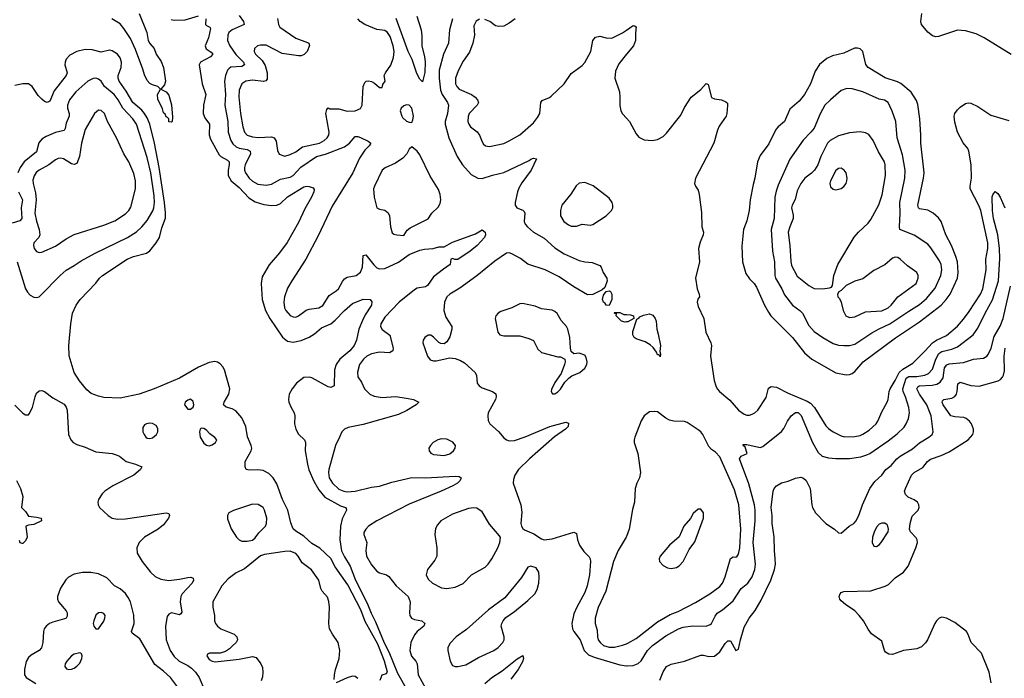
# Model space of a CAD drawing. Header units: inches. Extents: x 1550315 to 1685896, y 510706 to 640504.
# Tile 281 of 452: x 1645506 to 1652797, y 570884 to 575765. Entities that reach past the tile are written whole.
import ezdxf

# ---------------------------------------------------------------- set-up
doc = ezdxf.new("R2010")
doc.units = ezdxf.units.IN
doc.header["$MEASUREMENT"] = 0
doc.layers.add('B6547', color=7, linetype='Continuous')
doc.layers.add('B6557', color=7, linetype='Continuous')

msp = doc.modelspace()

# ---------------------------------------------------------------- linework, layer by layer
at = {"layer": 'B6547', "color": 5}
for points, elevation in [([(1646391, 575810), (1646446.9, 575670), (1646457.7, 575610), (1646469, 575589), (1646501.2, 575550), (1646517.5, 575510), (1646553.6, 575453.6), (1646569.5, 575410), (1646586.5, 575310), (1646578, 575282), (1646552, 575250), (1646590, 575230.8), (1646610, 575204.7), (1646630, 575134), (1646638, 575042), (1646634, 575010), (1646630, 575006), (1646610, 575008), (1646609.3, 575029.3), (1646600.4, 575040.4), (1646590, 575044), (1646583.7, 575063.7), (1646570, 575075.3), (1646564.4, 575104.4), (1646530, 575175.3), (1646526, 575210), (1646549.2, 575250), (1646529.6, 575269.7), (1646490, 575281.4), (1646470, 575292.9), (1646450, 575315.1), (1646430, 575356.9), (1646418.5, 575398.5), (1646362.5, 575542.5), (1646325.3, 575625.3), (1646278.2, 575698.2), (1646250, 575733), (1646187.5, 575770)], 480), ([(1646627.1, 575767), (1646650, 575760.5), (1646730, 575764), (1646830, 575792)], 520), ([(1646883.6, 575770), (1646881.7, 575730), (1646890, 575720.3), (1646913, 575710), (1646918.6, 575698.6), (1646904.7, 575630), (1646878.8, 575570), (1646887.5, 575547.5), (1646923.4, 575523.4), (1646934.9, 575510), (1646919.6, 575490), (1646843.8, 575450), (1646833.7, 575430), (1646858, 575290), (1646884.7, 575210), (1646866.4, 575130), (1646865.6, 575070), (1646877.1, 575037.1), (1646912.4, 574990), (1646908.3, 574911.7), (1646917.9, 574877.9), (1646982.7, 574762.7), (1646995.3, 574750), (1647044.2, 574724.2), (1647056.9, 574710), (1647058, 574690), (1647049.3, 574650), (1647050.2, 574610.2), (1647070.8, 574570.8), (1647130, 574521.6), (1647203.3, 574443.4), (1647250, 574414), (1647313.8, 574393.8), (1647370, 574388.6), (1647410, 574391.1), (1647437.4, 574402.6), (1647490, 574451.3), (1647610, 574526), (1647630, 574531.7), (1647648.7, 574528.7), (1647678, 574518), (1647687.3, 574507.3), (1647684.9, 574490), (1647667.9, 574450), (1647618.3, 574361.7), (1647570, 574261.3), (1647486.2, 574113.8), (1647430, 574036.9), (1647352.6, 573947.4), (1647300.8, 573859.2), (1647294.4, 573810), (1647302.5, 573690), (1647325.5, 573610), (1647357.4, 573550), (1647451.1, 573411.1), (1647490, 573381), (1647530, 573375), (1647590, 573387.3), (1647650, 573412.3), (1647690, 573435.6), (1647739.8, 573480.2), (1647810, 573510.7), (1647843, 573537), (1647910, 573609.2), (1647970, 573662), (1648050, 573694.3), (1648102, 573690), (1648113.4, 573673.4), (1648110.3, 573650), (1648063.1, 573576.9), (1648043.5, 573536.5), (1648017.5, 573470), (1648000.2, 573390), (1647981.7, 573350), (1647949.4, 573310), (1647876.6, 573250), (1647848.5, 573210), (1647837.8, 573170), (1647833.4, 573050), (1647810, 573038.9), (1647790, 573044.3), (1647670, 573109.9), (1647650, 573115.5), (1647610, 573111.8), (1647556, 573070), (1647523.1, 573030), (1647501.6, 572990), (1647496.4, 572950), (1647499.5, 572930), (1647515.6, 572890), (1647539.6, 572850), (1647543.5, 572830), (1647540.9, 572770), (1647551.7, 572730), (1647570, 572692.9), (1647614.9, 572650), (1647622.2, 572630), (1647620.2, 572570), (1647636.2, 572470), (1647647.8, 572427.8), (1647683.8, 572343.8), (1647721.4, 572281.4), (1647766.6, 572226.6), (1647881.3, 572161.3), (1647918, 572150), (1647922.8, 572142.8), (1647926.8, 572130), (1647893.9, 572066.1), (1647882, 572010), (1647876.1, 571910), (1647890, 571827.2), (1647910, 571782.9), (1647954.3, 571714.3), (1647991.9, 571610), (1648079.6, 571439.6), (1648107.6, 571367.6), (1648141.3, 571301.3), (1648205.8, 571145.8), (1648239, 571079), (1648302.4, 570922.4), (1648375.6, 570795.6)], 520), ([(1647130, 575794.4), (1647162.6, 575750), (1647168.2, 575730), (1647078.2, 575690), (1647055.3, 575670), (1647046, 575650), (1647045.9, 575610), (1647062.1, 575570), (1647107.5, 575507.5), (1647163.8, 575450), (1647171.1, 575430), (1647150, 575418.8), (1647070, 575412.2), (1647056, 575404), (1647044.7, 575390), (1647030.1, 575349.9), (1647023.3, 575310), (1647031, 575210), (1647026, 575130), (1647046.4, 575010), (1647049.5, 574930), (1647069.3, 574869.3), (1647084.9, 574844.9), (1647110, 574821.8), (1647131.9, 574811.9), (1647190, 574802.6), (1647212.1, 574790), (1647215, 574770), (1647175.7, 574690), (1647171.2, 574670), (1647171.2, 574650), (1647177.5, 574630), (1647206.3, 574590), (1647230, 574568.4), (1647270, 574546.8), (1647330, 574538.4), (1647370, 574545.5), (1647436.3, 574583.7), (1647510, 574596.4), (1647530.5, 574610), (1647587.8, 574672.2), (1647704, 574750), (1647770, 574768.8), (1647910, 574821.1), (1647947.4, 574850), (1647990, 574898.9), (1648010, 574898.2), (1648029.7, 574890.3), (1648085.4, 574865.4), (1648105.5, 574850), (1648094.9, 574830), (1648062.9, 574797.2), (1648022, 574738), (1647971.7, 574630), (1647818.6, 574381.4), (1647716.9, 574163.1), (1647623.8, 573990), (1647520.7, 573830), (1647490, 573774), (1647466.2, 573710), (1647460.7, 573670), (1647467.2, 573630), (1647476.5, 573610), (1647510, 573571.8), (1647530, 573562.3), (1647550, 573560.3), (1647570, 573568.7), (1647627.8, 573612.2), (1647650, 573620.2), (1647721.2, 573630), (1647750, 573645.7), (1647798.4, 573721.6), (1647850, 573754), (1647867.1, 573770), (1647895.5, 573824.5), (1647910, 573843.1), (1647930, 573855.8), (1647998.4, 573870), (1648030, 573894), (1648043.5, 573930), (1648050, 574016), (1648070, 574021.6), (1648127.9, 573947.9), (1648150, 573926.7), (1648170, 573919), (1648210, 573921.6), (1648311.8, 573968.2), (1648390, 574023.2), (1648470, 574056.3), (1648504, 574064), (1648568.4, 574068.4), (1648610, 574080.1), (1648650, 574080.7), (1648710, 574116.5), (1648881.4, 574178.5), (1648930, 574207.7), (1648952.8, 574190), (1648955.8, 574170), (1648947.7, 574150), (1648892.7, 574090), (1648842, 574050), (1648750, 573988.3), (1648727.6, 573987.6), (1648710, 573993.6), (1648698, 573990), (1648694.4, 573950), (1648643.6, 573916.4), (1648570, 573858.7), (1648525.4, 573794.6), (1648510, 573785.6), (1648450, 573773.8), (1648430, 573761.4), (1648315.8, 573670), (1648210, 573559.8), (1648179.1, 573510), (1648177.8, 573490), (1648190, 573467.4), (1648246.8, 573426.8), (1648271.5, 573330), (1648269.1, 573310), (1648245.1, 573294.9), (1648170, 573299.6), (1648110, 573287.3), (1648076, 573270), (1648051.7, 573250), (1648021.3, 573210), (1648006.5, 573153.5), (1648010, 573118.8), (1648037.5, 573077.5), (1648059.6, 573030), (1648098.7, 572990), (1648130, 572975.6), (1648190, 572964.8), (1648290, 572971.2), (1648370, 572960.9), (1648421, 572950), (1648462.8, 572930), (1648440.7, 572910), (1648372.1, 572867.9), (1648310, 572837.5), (1648050, 572763.7), (1647938, 572742), (1647910.3, 572729.7), (1647890.3, 572709.7), (1647875.3, 572670), (1647844.2, 572610), (1647794, 572430), (1647792.1, 572407.9), (1647798.6, 572370), (1647821.5, 572330), (1647870, 572286.2), (1647906, 572270), (1647930, 572265.8), (1647990, 572269.7), (1648110, 572299.3), (1648170, 572307.9), (1648262.2, 572337.8), (1648410, 572372.8), (1648510, 572370.6), (1648730, 572382.6), (1648759.5, 572379.5), (1648774.8, 572370), (1648767.3, 572350), (1648747.3, 572330), (1648714, 572310), (1648627.7, 572270), (1648390, 572174.9), (1648150, 572049.8), (1648088.5, 572010), (1648068.7, 571990), (1648055.4, 571964.6), (1648053.1, 571950), (1648076.1, 571890), (1648069.3, 571830), (1648074.5, 571790), (1648110, 571723.7), (1648150, 571678.3), (1648170, 571666.5), (1648222.8, 571650), (1648239.1, 571639.1), (1648292.8, 571570), (1648381.7, 571490), (1648398.3, 571450), (1648393.4, 571370), (1648395.8, 571350), (1648408, 571330), (1648430, 571320.3), (1648482.8, 571310), (1648506, 571290), (1648498.7, 571270), (1648449.2, 571230.8), (1648430, 571206), (1648403, 571150), (1648395, 571090), (1648407.6, 571047.6), (1648439.5, 571010), (1648450, 570990.6), (1648457.5, 570910), (1648511.2, 570811.2)], 540), ([(1647414.4, 575774.4), (1647421.8, 575730), (1647432.2, 575710), (1647550, 575627), (1647636.5, 575596.5), (1647646.8, 575590), (1647652.7, 575572.7), (1647634.4, 575530), (1647613, 575507), (1647590, 575497.6), (1647570, 575496.3), (1647450, 575514.8), (1647330, 575575.3), (1647290, 575576.8), (1647268, 575570), (1647244.2, 575550), (1647241.7, 575530), (1647252.2, 575510), (1647302.2, 575462.2), (1647324.2, 575424.2), (1647338.4, 575370), (1647337.4, 575322.6), (1647329, 575311), (1647312.3, 575307.7), (1647230, 575317.5), (1647180.5, 575310), (1647150, 575289.6), (1647130, 575241.2), (1647128.2, 575191.8), (1647142.1, 575070), (1647157.7, 574970), (1647171.6, 574930), (1647190.4, 574910), (1647230, 574895.5), (1647272.4, 574892.4), (1647370, 574895.8), (1647389.2, 574889.2), (1647405.2, 574865.2), (1647414.2, 574794.2), (1647428.5, 574768.5), (1647470, 574752.7), (1647510, 574765.2), (1647550, 574785.8), (1647598.9, 574821.1), (1647725.6, 574850), (1647760.9, 574870), (1647782.7, 574890), (1647795.3, 574910), (1647797.2, 574930), (1647774, 575070), (1647780.2, 575099.8), (1647789.2, 575110.8), (1647803.4, 575103.4), (1647870, 575103.2), (1647930, 575086.5), (1647990, 575089), (1648030, 575106), (1648042.4, 575130), (1648049.1, 575270), (1648061.2, 575298.8), (1648071, 575309), (1648090, 575312), (1648110, 575307.4), (1648134.3, 575294.3), (1648170, 575263), (1648190, 575262), (1648195.6, 575284.4), (1648212.7, 575310), (1648206, 575350), (1648214.3, 575370), (1648253.3, 575426.7), (1648274.9, 575485.1), (1648277.9, 575530), (1648270.9, 575570), (1648250, 575640.4), (1648230, 575670.8), (1648210, 575683.5), (1648150, 575692.9), (1648060.9, 575730), (1648026, 575750), (1648009.4, 575770)], 560), ([(1648446.4, 575790), (1648478.6, 575690), (1648483.7, 575643.7), (1648482.6, 575570), (1648503.7, 575490), (1648508.6, 575451.4), (1648506.4, 575373.6), (1648490, 575305.2), (1648470, 575324.5), (1648446.2, 575366.2), (1648413.1, 575470), (1648383.7, 575530), (1648294, 575774)], 540), ([(1648711, 575770), (1648689.4, 575690.6), (1648680.8, 575590), (1648644.7, 575510), (1648612.9, 575390), (1648612.2, 575330), (1648623.3, 575243.3), (1648635.1, 575210), (1648674.3, 575150), (1648681, 575130), (1648673.4, 575070), (1648656, 575010), (1648655.5, 574990), (1648684.2, 574890), (1648745.2, 574750), (1648784.2, 574690), (1648850, 574617.6), (1648898, 574590), (1648930, 574587.6), (1649007.3, 574612.7), (1649090, 574631.5), (1649278.4, 574721.6), (1649290, 574731.3), (1649310, 574737.6), (1649333.4, 574733.4), (1649294.4, 574650), (1649224.9, 574555.1), (1649202.8, 574517.2), (1649191.8, 574490), (1649175.5, 574410), (1649174.6, 574390), (1649186.7, 574370), (1649232.4, 574352.4), (1649242, 574342), (1649245.7, 574330), (1649241.6, 574270), (1649250.2, 574250), (1649265.4, 574230), (1649311.2, 574190), (1649390, 574146.2), (1649470, 574073.4), (1649539.1, 574030), (1649650, 573980.7), (1649690, 573971.2), (1649745.3, 573965.3), (1649802.6, 573942.6), (1649811.4, 573931.4), (1649825.5, 573890), (1649853.8, 573850), (1649857.3, 573830), (1649838.9, 573781.1), (1649818.3, 573761.7), (1649751, 573729), (1649710, 573725.2), (1649610, 573784.2), (1649500, 573860), (1649398, 573910), (1649270, 573952.9), (1649214.9, 573994.9), (1649150, 574030.5), (1649130, 574035.8), (1649110, 574034), (1649024.2, 573975.8), (1648890, 573865.6), (1648764.5, 573775.5), (1648692, 573730), (1648669.1, 573710), (1648652.6, 573670), (1648646.2, 573610), (1648661, 573561), (1648706, 573490), (1648706, 573470), (1648690, 573414), (1648670, 573376), (1648650, 573362.7), (1648625.4, 573365.4), (1648610, 573372.7), (1648570, 573412.7), (1648550, 573426), (1648530, 573426.6), (1648506.4, 573410), (1648493.4, 573390), (1648490.6, 573370), (1648526, 573270), (1648544.6, 573244.6), (1648570, 573237.6), (1648590, 573237.6), (1648690, 573259.3), (1648730, 573254.4), (1648770, 573239.5), (1648800.5, 573220.5), (1648878, 573150), (1648888.5, 573128.5), (1648893.7, 573070), (1648908.4, 573050), (1648930, 573036), (1649006.8, 573010), (1649031.8, 572991.8), (1649034.4, 572970), (1649028.5, 572950), (1648975.6, 572850), (1648971.6, 572830), (1648974.8, 572794.8), (1648988.4, 572768.4), (1649051.9, 572711.9), (1649090, 572666.5), (1649110, 572650.2), (1649130, 572642.6), (1649170, 572645.2), (1649250, 572672.6), (1649432.7, 572750), (1649550, 572780.7), (1649570, 572774), (1649566.8, 572750), (1649547.3, 572730), (1649466.2, 572673.8), (1649280.3, 572510), (1649198.9, 572430), (1649172.9, 572390), (1649162.4, 572357.6), (1649160.2, 572330), (1649217.6, 572170), (1649224, 572116), (1649218, 572030), (1649220.7, 572010), (1649232.7, 571992.7), (1649244.7, 571984.7), (1649313.8, 571953.8), (1649370, 571917.3), (1649390, 571910.7), (1649450, 571918), (1649610, 571967.3), (1649630, 571958), (1649637, 571910), (1649650.3, 571870), (1649683, 571823), (1649722.8, 571782.7), (1649730.3, 571770), (1649734, 571750), (1649726.4, 571650), (1649709.3, 571570), (1649690, 571519.7), (1649630.8, 571410), (1649610, 571360.5), (1649594, 571290), (1649599.3, 571250), (1649609.5, 571229.5), (1649656.9, 571170), (1649686.7, 571090), (1649717.7, 571057.7), (1649760, 571040), (1649950, 570983.2), (1650000, 570976.8)], 560), ([(1648910, 575768.2), (1648885.4, 575754.6), (1648870, 575718), (1648872.8, 575650), (1648860.7, 575590), (1648835.7, 575524.3), (1648790, 575456.9), (1648753.8, 575386.2), (1648734, 575330), (1648734.3, 575290), (1648742.3, 575270), (1648759.6, 575250), (1648850.5, 575210.5), (1648878.6, 575190), (1648895.8, 575170), (1648902.3, 575150), (1648893.4, 575130), (1648834.9, 575070), (1648827.1, 575047.1), (1648825.7, 575010), (1648831.8, 574990), (1648845.3, 574970), (1648893.4, 574933.4), (1648912, 574910), (1648930, 574858.8), (1648941.3, 574841.3), (1648954.8, 574830), (1648984.5, 574824.5), (1649090, 574848.1), (1649130, 574867.1), (1649210, 574912.2), (1649310, 575000.8), (1649340.7, 575039.3), (1649356.8, 575070), (1649365.1, 575150), (1649375.1, 575164.9), (1649430, 575188.8), (1649441.6, 575198.4), (1649538.7, 575290), (1649590, 575364.9), (1649670, 575424.4), (1649692, 575448), (1649736.5, 575530), (1649749.3, 575610.7), (1649770, 575634.6), (1649802, 575642), (1649850, 575630.6), (1649890, 575628), (1649970, 575668.2), (1650000, 575687.9)], 580), ([(1649175.3, 575770), (1649130, 575737.6), (1649090, 575717.2), (1649054.5, 575714.5), (1649030, 575718.9), (1648987, 575750), (1648950, 575766.9)], 580), ([(1648175.2, 570870), (1648190, 570908.7), (1648221.5, 570918.5), (1648229.6, 570930.4), (1648208.1, 571010), (1648157.7, 571137.7), (1648065.4, 571305.4), (1648031.5, 571391.5), (1647936.6, 571576.6), (1647843.2, 571710), (1647810, 571770.8), (1647727.7, 571847.7), (1647670, 571882.8), (1647610, 571938), (1647550, 571975.3), (1647531.9, 571991.9), (1647514.8, 572034.8), (1647492.2, 572130), (1647451.9, 572210), (1647410, 572323.9), (1647383.7, 572370), (1647350, 572402), (1647310, 572423.8), (1647270, 572429.8), (1647206.6, 572426.6), (1647182, 572430), (1647176, 572450), (1647176.3, 572490), (1647219.8, 572570), (1647223.8, 572590), (1647220.3, 572610), (1647193.1, 572673.1), (1647180.6, 572750), (1647150, 572813.5), (1647106.8, 572866.8), (1647080.4, 572880.4), (1647033.6, 572893.6), (1647015.8, 572910), (1647019.8, 572930), (1647055.7, 572990), (1647061.1, 573030), (1647021.7, 573170), (1647010, 573191.9), (1646990, 573214.4), (1646970, 573226.8), (1646950, 573231.7), (1646910, 573224.8), (1646829.5, 573190.5), (1646690, 573107.6), (1646502, 573030), (1646390, 572989.7), (1646250, 572960.4), (1646130, 572964.7), (1646090, 572974), (1646034.9, 572994.9), (1646002.3, 573022.3), (1645947.7, 573087.7), (1645909.7, 573150), (1645873, 573273), (1645869.7, 573350), (1645885.1, 573510), (1645898, 573590), (1645923.5, 573650), (1645953.3, 573690), (1646068.4, 573811.6), (1646096.9, 573850), (1646119.7, 573870), (1646301.3, 573990), (1646349, 574009), (1646444.6, 574035.4), (1646470, 574052.6), (1646515.9, 574110), (1646540.7, 574150), (1646557.2, 574222.8), (1646585.6, 574294.4), (1646586.6, 574333.4), (1646577.8, 574410), (1646538.2, 574670), (1646504.1, 574850), (1646469.5, 574990), (1646450, 575036.2), (1646429.9, 575070), (1646410, 575094.2), (1646343.1, 575150), (1646293.8, 575233.8), (1646241.2, 575310), (1646234.9, 575330), (1646235.1, 575350), (1646257.4, 575410), (1646259.7, 575450), (1646250, 575481.5), (1646230, 575509.8), (1646190, 575534.8), (1646170, 575537.6), (1646110, 575523.2), (1646042, 575542), (1645990, 575543.6), (1645930, 575528.6), (1645877.2, 575502.8), (1645849, 575471), (1645841.8, 575450), (1645841, 575430), (1645856.2, 575370), (1645850.2, 575350), (1645761.8, 575238.2), (1645730, 575161.6), (1645710, 575151.1), (1645690, 575158.7), (1645670, 575174.5), (1645643.2, 575203.2), (1645597.6, 575270), (1645570, 575288.7), (1645530, 575289.8), (1645470, 575276.8)], 520), ([(1650000, 575507.9), (1649942.7, 575437.3), (1649918, 575382), (1649913.2, 575330), (1649946.5, 575230), (1649951.1, 575190), (1649949.5, 575129.5), (1649957.8, 575090), (1649970, 575067.4), (1650000, 575034.1)], 580), ([(1645486.5, 573970), (1645549.2, 573769.2), (1645564.3, 573744.3), (1645584.1, 573724.1), (1645610, 573708.5), (1645630, 573704.9), (1645650, 573710.4), (1645660.6, 573719.4), (1645805.1, 573870), (1645850, 573907.5), (1645910, 573941.8), (1645961.9, 573978.1), (1646065.5, 574034.5), (1646305.1, 574150), (1646370, 574192.9), (1646410, 574228.3), (1646450, 574277.6), (1646491.6, 574348.4), (1646498.8, 574370), (1646503.4, 574410), (1646501.7, 574458.3), (1646477.9, 574630), (1646450, 574743.5), (1646372, 574990), (1646342.9, 575030), (1646269.9, 575109.9), (1646235.2, 575170), (1646206, 575210), (1646135, 575270), (1646109.6, 575310), (1646090, 575324.7), (1646070, 575331.2), (1646050, 575329.7), (1646010, 575309.7), (1645920.7, 575230), (1645874.7, 575170), (1645860.6, 575130), (1645860.2, 575110), (1645871.6, 575070), (1645872.3, 575050), (1645850, 574996.9), (1645842.9, 574957.1), (1645836.3, 574943.7), (1645770, 574929), (1645700.9, 574899.1), (1645670, 574878.7), (1645648.5, 574851.5), (1645630, 574784.5), (1645539.4, 574710), (1645510.1, 574670), (1645492.4, 574630)], 540), ([(1645495.9, 574490), (1645527.1, 574430), (1645517.3, 574370), (1645522, 574290), (1645506.6, 574273.4), (1645450, 574256)], 540), ([(1650000, 573524.3), (1649990, 573522.7), (1649962, 573530), (1649924, 573570), (1649926, 573586), (1649914, 573586), (1649908.9, 573591.1), (1649910, 573594), (1649950, 573594), (1649979.6, 573579.6), (1650000, 573579)], 560), ([(1645470, 572908.4), (1645530, 572848), (1645550, 572837.3), (1645570, 572836), (1645577, 572843), (1645599.7, 572890), (1645619.2, 572970), (1645630, 572996.4), (1645650, 573014.3), (1645670, 573016.1), (1645690, 573008.9), (1645750, 572962.6), (1645834.1, 572914.1), (1645850, 572893.4), (1645857.8, 572870), (1645867.6, 572690), (1645885.3, 572650), (1645902.4, 572630), (1645930, 572615.2), (1645990, 572597.6), (1646070, 572563.2), (1646190, 572550.2), (1646220.9, 572540.9), (1646244, 572530), (1646294.8, 572490), (1646362.8, 572470), (1646410.8, 572450), (1646401.6, 572430), (1646350.3, 572390), (1646195.3, 572310), (1646136.1, 572270), (1646115.3, 572250), (1646090.3, 572210), (1646085.3, 572190), (1646086.7, 572170), (1646096.9, 572150), (1646160.3, 572090), (1646191.1, 572071.1), (1646230, 572062.3), (1646290, 572065.7), (1646590, 572110.3), (1646610, 572104.7), (1646614, 572090), (1646607, 572070), (1646570, 572020.4), (1646530.3, 571990), (1646430.3, 571930), (1646391.4, 571890), (1646373.4, 571850), (1646376.9, 571810), (1646412.8, 571750), (1646474.7, 571670), (1646510, 571638.9), (1646550, 571617.7), (1646610, 571608.8), (1646690, 571617.4), (1646751.4, 571631.4), (1646772.8, 571632.7), (1646790, 571624.7), (1646793.7, 571610), (1646784, 571590), (1646710, 571510.8), (1646698.3, 571490), (1646693.6, 571450), (1646706.4, 571373.6), (1646699.6, 571360.4), (1646690, 571354), (1646630, 571369.6), (1646610, 571359.5), (1646599.1, 571340.9), (1646585.6, 571270), (1646589.5, 571170), (1646619.8, 571090), (1646650, 571045.5), (1646687.8, 571010), (1646750, 570979.7), (1646778.9, 570958.9), (1646807.2, 570930), (1646834.7, 570890), (1646877.4, 570790)], 520), ([(1645482, 572350), (1645512.2, 572290), (1645528, 572230), (1645518.8, 572150), (1645550, 572120.7), (1645570, 572084.9), (1645630, 572078.7), (1645664.7, 572070), (1645666.8, 572050), (1645610, 572024.2), (1645570, 572019.3), (1645551.3, 572010), (1645561.6, 571930), (1645550, 571903.7), (1645530, 571883.7), (1645523.7, 571883.7), (1645510, 571888.7), (1645504.7, 571904.7)], 480), ([(1650000, 571935.8), (1649998, 571930), (1649938.8, 571830), (1649904.3, 571750), (1649847, 571530), (1649790, 571409.6), (1649766.7, 571330), (1649768.2, 571290), (1649781.2, 571241.2), (1649784.2, 571190), (1649789.5, 571170), (1649805.9, 571145.9), (1649830, 571126.2), (1649870, 571114.3), (1649910, 571114.9), (1649970, 571128.4), (1650000, 571139.7)], 580), ([(1647834.5, 570874.5), (1647837.4, 570910), (1647845.1, 570950), (1647872.4, 571030), (1647877.7, 571090), (1647863.1, 571150), (1647822, 571210), (1647801, 571250), (1647796, 571290), (1647799.8, 571410), (1647794, 571454), (1647784.4, 571484.4), (1647746.3, 571530), (1647736.4, 571550), (1647720.4, 571610), (1647666.9, 571686.9), (1647598.7, 571738.7), (1647568.4, 571790), (1647549.8, 571809.8), (1647510, 571825), (1647470, 571824.2), (1647317.8, 571802.3), (1647290, 571791.6), (1647170, 571695.1), (1647110, 571665.6), (1647050, 571621), (1647003.2, 571570), (1646935.8, 571450), (1646935.3, 571410), (1646947.2, 571350), (1646949.1, 571310), (1646955.3, 571290), (1646970, 571269), (1646996.4, 571250), (1647093.4, 571210), (1647114, 571190), (1647119.1, 571170), (1647107.7, 571150), (1647079.3, 571120.7), (1647058.9, 571101.1), (1647030, 571082.7), (1646990, 571069.3), (1646910.8, 571069.2), (1646896.9, 571063.1), (1646891, 571050), (1646910, 571022), (1646930, 571010.7), (1646953.4, 571006.6), (1647130, 571026), (1647230, 571046.3), (1647257.1, 571037.1), (1647292.2, 570990), (1647303.4, 570963.4), (1647306.7, 570930), (1647304.4, 570895.6), (1647293.9, 570866.1)], 540), ([(1646696.8, 570790), (1646622.8, 570890), (1646570, 570937.4), (1646505.9, 570985.9), (1646395.1, 571175.1), (1646339.4, 571219.4), (1646333.1, 571230), (1646353.9, 571290), (1646352, 571352), (1646325.7, 571450), (1646310, 571483.5), (1646290, 571511.6), (1646250, 571545.7), (1646208.4, 571568.4), (1646150, 571627.8), (1646090, 571657.1), (1646032.1, 571667.9), (1645970, 571666.6), (1645910, 571655.4), (1645867.1, 571632.9), (1645847.4, 571612.6), (1645808.5, 571551.5), (1645785.5, 571490), (1645785.5, 571470), (1645792.6, 571450), (1645850, 571384.9), (1645856.8, 571370), (1645857, 571343), (1645850.1, 571329.9), (1645836.6, 571323.4), (1645750, 571300.3), (1645726.7, 571290), (1645701.7, 571270), (1645688, 571250), (1645681.8, 571230), (1645677.7, 571150), (1645666.2, 571110), (1645650, 571089.8), (1645590, 571055.3), (1645570, 571037.4), (1645552.6, 571007.4), (1645540.2, 570950), (1645542.2, 570910), (1645552.9, 570890), (1645624.4, 570844.4)], 520), ([(1648950, 570846.2), (1649003.1, 570890), (1649079.9, 570940.1), (1649190, 571028.4), (1649232.5, 571052.5), (1649236.4, 571030), (1649230, 571006), (1649196.5, 570950), (1649143.8, 570876.2)], 540), ([(1648010, 570882), (1647990, 570896.2), (1647970, 570898.7), (1647930, 570888.2), (1647850, 570849.6)], 540)]:
    msp.add_lwpolyline(points, dxfattribs=dict(at, elevation=elevation))
for points, elevation in [([(1646090, 575094), (1646059.3, 575070), (1645990.2, 574950), (1645963, 574850), (1645949.6, 574750.4), (1645930, 574699.1), (1645910, 574690.8), (1645890, 574697.1), (1645830, 574733.3), (1645810, 574738.5), (1645790, 574735.6), (1645770, 574726.2), (1645721.5, 574690), (1645649.6, 574650.4), (1645627.9, 574632.1), (1645612.2, 574607.8), (1645604.2, 574575.8), (1645604.8, 574550), (1645622.6, 574482.6), (1645627.9, 574430), (1645616.8, 574330), (1645630, 574270.4), (1645650.2, 574209.8), (1645654.9, 574170), (1645648.7, 574150), (1645610.5, 574110), (1645607.2, 574090), (1645612.7, 574070), (1645630, 574046), (1645650, 574039.3), (1645670, 574042.4), (1645770, 574086.4), (1645850, 574140.9), (1645910, 574172.7), (1646130, 574241.2), (1646210, 574274.7), (1646290, 574326.5), (1646314, 574350), (1646330, 574374), (1646364, 574510), (1646363.1, 574570), (1646350, 574625.2), (1646314.2, 574710), (1646278, 574770), (1646223.5, 574890), (1646156.9, 575010), (1646133, 575070), (1646110, 575091.8)], 560), ([(1648370, 575133.6), (1648350, 575126.6), (1648330.7, 575110), (1648322.8, 575090), (1648335.5, 575050), (1648340.3, 575040.3), (1648370, 575013.4), (1648390, 575004), (1648410, 575002.8), (1648418.3, 575021.7), (1648421.7, 575050), (1648410, 575109.2), (1648390, 575131.6)], 560), ([(1648410, 574822), (1648390, 574804), (1648372.4, 574770), (1648342.7, 574737.3), (1648290, 574702.3), (1648213.4, 574666.6), (1648190.3, 574649.7), (1648132.4, 574530), (1648126.7, 574510), (1648130.4, 574450), (1648150, 574371.3), (1648170, 574359.3), (1648210, 574354), (1648234, 574334), (1648244.2, 574310), (1648252, 574230), (1648265.1, 574185.1), (1648275.8, 574175.8), (1648298, 574170), (1648350, 574164.2), (1648375.9, 574204.1), (1648396.9, 574223.1), (1648530.4, 574289.6), (1648556.8, 574330), (1648605.6, 574374.4), (1648618.8, 574401.2), (1648623.9, 574430), (1648619.5, 574470), (1648606.7, 574506.7), (1648545.3, 574605.3), (1648470, 574762.7), (1648450, 574789.5)], 560), ([(1649690, 574558), (1649650, 574553.6), (1649625.7, 574534.3), (1649588, 574472), (1649521.6, 574390), (1649510.4, 574350), (1649510.4, 574310), (1649536.4, 574270), (1649570, 574243.7), (1649590, 574234.9), (1649630, 574234.3), (1649670, 574248.2), (1649730, 574241.6), (1649750, 574246.4), (1649850, 574310.4), (1649889.6, 574350), (1649897.7, 574370), (1649898.3, 574390), (1649892.6, 574410), (1649870, 574442), (1649752.8, 574532.8)], 580), ([(1649870, 573646), (1649850, 573648.7), (1649842, 573662), (1649828.7, 573670), (1649822, 573690), (1649830, 573722), (1649849.1, 573750.9), (1649870, 573756), (1649882, 573750), (1649892, 573730), (1649892, 573690)], 560), ([(1649230, 573662), (1649210, 573659), (1649150.6, 573629.4), (1649070, 573602), (1649050, 573589.4), (1649033, 573570), (1649026.7, 573550), (1649046, 573450), (1649062, 573430), (1649090, 573422.8), (1649210, 573422), (1649277.2, 573402.8), (1649310, 573386.8), (1649343.4, 573323.4), (1649370, 573297.3), (1649490, 573266.8), (1649510, 573266), (1649542, 573250), (1649544.7, 573230), (1649541, 573210), (1649516.3, 573143.7), (1649470, 573075.3), (1649444.7, 573024.7), (1649442, 573010), (1649452.7, 572992.7), (1649470, 572992), (1649490, 573006), (1649510, 573026), (1649542, 573078), (1649571.7, 573108.3), (1649595.6, 573124.4), (1649652.7, 573150), (1649690, 573182), (1649706.6, 573210), (1649709.4, 573230), (1649701.5, 573261.5), (1649690, 573279), (1649650, 573293.2), (1649609, 573289), (1649590, 573306), (1649584, 573330), (1649580.9, 573410), (1649566, 573470), (1649555.1, 573490), (1649516.1, 573536.1), (1649486.5, 573586.5), (1649470, 573602), (1649450, 573611.5), (1649370, 573622.7), (1649322, 573642)], 580), ([(1646770, 572951.8), (1646750, 572945.2), (1646731, 572930), (1646726.8, 572910), (1646750, 572878), (1646770, 572878), (1646790, 572892), (1646795.1, 572910), (1646790, 572935.3)], 540), ([(1646470, 572775.1), (1646444.7, 572770), (1646430, 572761.2), (1646418, 572742), (1646418.4, 572710), (1646426.7, 572690), (1646440.5, 572670), (1646450, 572664.2), (1646470, 572661.1), (1646490, 572665.7), (1646518.4, 572690), (1646529.5, 572710), (1646530, 572735.3), (1646516.6, 572756.6), (1646490, 572772.3)], 540), ([(1646850, 572737.2), (1646842.8, 572730), (1646837.3, 572710), (1646843, 572670), (1646870, 572626.8), (1646890, 572611), (1646910, 572607.7), (1646930, 572614), (1646956, 572630), (1646965.2, 572650), (1646950, 572669), (1646914.9, 572694.9), (1646890, 572722.7), (1646870, 572735.1)], 540), ([(1648630, 572658.7), (1648602.8, 572650), (1648567.7, 572630), (1648547.3, 572610), (1648536.3, 572590), (1648537.3, 572570), (1648550, 572551), (1648570, 572542.4), (1648650, 572534.4), (1648690, 572546.4), (1648719.5, 572570), (1648729.5, 572590), (1648732, 572610), (1648714.2, 572634.1), (1648670, 572655.6)], 560), ([(1647230, 572173.3), (1647090, 572127.6), (1647054, 572110), (1647043.8, 572090), (1647044.4, 572064.4), (1647072.5, 571992.5), (1647110.7, 571930), (1647130, 571910.7), (1647150, 571900.5), (1647190, 571900.5), (1647230, 571907.7), (1647250, 571924), (1647277.6, 571962.4), (1647327, 572010), (1647334, 572030), (1647337, 572070), (1647319.3, 572130), (1647309, 572150), (1647271.3, 572171.3)], 540), ([(1648870, 572147.6), (1648830, 572141.3), (1648710, 572099.7), (1648624.9, 572050), (1648599.9, 572020.1), (1648586.2, 571993.8), (1648579.1, 571950), (1648595.8, 571850), (1648595.8, 571790), (1648581.2, 571758.8), (1648526.4, 571690), (1648516.4, 571650), (1648530, 571619.1), (1648563, 571590), (1648630, 571555.3), (1648670, 571549), (1648730, 571558.9), (1648790, 571587), (1648851.8, 571650), (1648952.6, 571707.4), (1648974.7, 571730), (1649002, 571770), (1649045.6, 571850), (1649062, 571890), (1649066.3, 571926.3), (1649060.1, 571940.1), (1648985.3, 572025.3), (1648930, 572118), (1648890, 572144.5)], 560), ([(1649290, 571715.3), (1649270, 571708), (1649223.1, 571630), (1649098.9, 571481.1), (1648978.4, 571390), (1648813.9, 571246.1), (1648738, 571190), (1648690, 571140.9), (1648675.5, 571110), (1648675.5, 571090), (1648694, 571010), (1648710, 570978), (1648730, 570970.8), (1648750, 570970.7), (1648810, 570983.1), (1648902.8, 571037.2), (1649016.2, 571090), (1649050, 571112.4), (1649084.2, 571150), (1649092.8, 571170), (1649094.7, 571190), (1649071.6, 571270), (1649075.1, 571290), (1649085.6, 571310), (1649106.6, 571333.4), (1649170, 571377.6), (1649270, 571461.1), (1649319.7, 571510), (1649338.6, 571541.4), (1649349.7, 571589.7), (1649353.8, 571633.8), (1649349.4, 571669.4), (1649330, 571702)], 560), ([(1646110, 571371.8), (1646090, 571369.3), (1646070, 571352.7), (1646054, 571310), (1646050.8, 571290), (1646056, 571270), (1646070, 571251.3), (1646090, 571251.3), (1646130, 571306), (1646137, 571330), (1646138, 571350), (1646130, 571364)], 540), ([(1645950, 571073.2), (1645910, 571062), (1645890, 571049.4), (1645855.5, 571010), (1645843, 570990), (1645840.7, 570970), (1645853.4, 570953.4), (1645870, 570948.2), (1645890, 570950.5), (1645910, 570959.3), (1645930, 570973), (1645950, 570996.3), (1645967, 571030), (1645969.3, 571049.3), (1645964.7, 571064.7), (1645958, 571070)], 540)]:
    msp.add_lwpolyline(points, close=True, dxfattribs=dict(at, elevation=elevation))
at = {"layer": 'B6557', "color": 5}
for points, elevation in [([(1652847.6, 575507.6), (1652649, 575629), (1652590, 575658.5), (1652510, 575683), (1652450, 575686), (1652310, 575640.4), (1652290, 575637.4), (1652265.2, 575645.2), (1652230, 575671.1), (1652184.9, 575730), (1652179.9, 575750), (1652185.7, 575810)], 580), ([(1650000, 575687.9), (1650050, 575720.7), (1650059.8, 575719.8), (1650070.6, 575710.6), (1650065.2, 575665.2), (1650066.8, 575610), (1650050.4, 575570), (1650000, 575507.9)], 580), ([(1650000, 575034.1), (1650021.7, 575010), (1650070, 574919.1), (1650090, 574894.9), (1650130, 574874.4), (1650190, 574868.4), (1650230, 574877.6), (1650270, 574899.5), (1650296.5, 574923.5), (1650402.2, 575057.7), (1650430, 575114.8), (1650479, 575190), (1650550, 575246), (1650590, 575291), (1650604.7, 575284.7), (1650630, 575186.8), (1650650, 575178.8), (1650702, 575170), (1650735.9, 575155.9), (1650746.4, 575146.4), (1650747.5, 575127.5), (1650743.7, 575070), (1650738, 575050), (1650685.7, 574974.3), (1650673.6, 574946.4), (1650647.2, 574850), (1650511.7, 574590), (1650503.7, 574550), (1650510, 574531), (1650530, 574502), (1650538.8, 574470), (1650555.2, 574335.2), (1650558, 574230), (1650570.2, 574190.2), (1650568.4, 574170), (1650544.5, 574115.6), (1650533.1, 574070), (1650540.7, 573970), (1650510.2, 573850.2), (1650523.8, 573770), (1650538.5, 573730), (1650538.9, 573710), (1650527.8, 573692.2), (1650523, 573670), (1650530, 573640.3), (1650571.4, 573550), (1650585.8, 573450), (1650624, 573370), (1650628.9, 573350), (1650621.5, 573270), (1650648.2, 573090), (1650661.3, 573050), (1650670.3, 573030), (1650687.4, 573010), (1650763.8, 572943.8), (1650830, 572871.7), (1650870, 572841.7), (1650890, 572834.9), (1650910, 572834.9), (1650930, 572841.1), (1650950, 572850.4), (1650971.5, 572870), (1651034.1, 572965.9), (1651050, 573033.4), (1651070, 573047), (1651110, 573040.2), (1651197, 572997), (1651338.4, 572938.4), (1651363.3, 572923.3), (1651392.4, 572890), (1651474.8, 572754.8), (1651494.4, 572734.4), (1651530.8, 572710.8), (1651590, 572679.6), (1651613.5, 572673.5), (1651690, 572675.2), (1651730, 572683.9), (1651750, 572692.5), (1651796.2, 572723.8), (1651847.5, 572770), (1651861.7, 572790), (1651890, 572859.5), (1651929.9, 572930.1), (1651936.5, 572950), (1651944.1, 573010), (1651951.8, 573030), (1651988.9, 573090), (1652018.8, 573150), (1652045, 573175), (1652119.9, 573220.1), (1652210, 573307.3), (1652265.2, 573370), (1652296.2, 573390), (1652370, 573424.6), (1652450, 573493.9), (1652495, 573545), (1652537.3, 573602.7), (1652621.7, 573730), (1652639.4, 573770), (1652663.9, 573910), (1652659.7, 573990), (1652676.3, 574070), (1652675.3, 574110), (1652622.9, 574350), (1652608.1, 574388.1), (1652545.2, 574510), (1652543.4, 574530), (1652553.2, 574590), (1652551.6, 574690), (1652534.6, 574790), (1652526.4, 574810), (1652493, 574853), (1652449.8, 574930), (1652430, 575005.2), (1652425.9, 575050), (1652429.8, 575069.8), (1652450, 575097.7), (1652470, 575116.9), (1652510, 575143.1), (1652530, 575148.8), (1652550, 575145.3), (1652600.5, 575120.5), (1652697.1, 575057.1), (1652830, 575017.3)], 580), ([(1650000, 570976.8), (1650003.7, 570976.3), (1650050, 570979.5), (1650086, 570994), (1650107, 571013), (1650156, 571090), (1650193.1, 571126.9), (1650290, 571198.8), (1650383.5, 571250), (1650418.5, 571261.5), (1650490, 571271.9), (1650589.2, 571270.8), (1650618.6, 571281.4), (1650630, 571290.3), (1650654.9, 571345.1), (1650670, 571366.3), (1650710, 571390.3), (1650790, 571457), (1650847.7, 571550), (1650897.6, 571590), (1650930, 571636.5), (1650949.8, 571689.8), (1650953.9, 571730), (1650937.1, 571890), (1650952.3, 572050), (1650952.2, 572130), (1650946.8, 572170), (1650905.5, 572325.5), (1650837.2, 572510), (1650849.7, 572530), (1650892.8, 572550), (1650877.2, 572597.3), (1650864.5, 572610), (1650864.5, 572615.5), (1650890, 572615.6), (1650990, 572595.3), (1651010, 572600.4), (1651146.6, 572713.4), (1651165.6, 572734.4), (1651191.1, 572790), (1651219.7, 572830), (1651250, 572852.6), (1651270, 572852.4), (1651292.4, 572832.4), (1651377.9, 572630), (1651418.2, 572558.2), (1651449.6, 572529.6), (1651496.6, 572516.6), (1651550, 572512), (1651650, 572512.5), (1651734, 572526), (1651779.6, 572540.4), (1651800.5, 572550), (1651937.5, 572642.5), (1652003.5, 572696.5), (1652054.6, 572745.4), (1652070.5, 572769.5), (1652087.9, 572810), (1652095.3, 572850), (1652090.6, 572890), (1652066.3, 572970), (1652048.3, 573010), (1652045.1, 573030), (1652071.6, 573108.4), (1652090, 573120.7), (1652150, 573119.3), (1652209.9, 573130.1), (1652237.1, 573142.9), (1652266.1, 573173.9), (1652289.1, 573250), (1652311.3, 573290), (1652334, 573306), (1652410, 573324.1), (1652450, 573340.1), (1652566.4, 573430), (1652602.3, 573477.7), (1652654.5, 573590), (1652710.3, 573689.7), (1652754.5, 573830), (1652764.8, 573995.2), (1652762.4, 574070), (1652749.2, 574169.2), (1652718.4, 574290), (1652710.5, 574349.5), (1652708.2, 574451.8), (1652712.4, 574467.6), (1652729.7, 574490.3), (1652750, 574476.4), (1652767.4, 574450), (1652801.5, 574370)], 560), ([(1650247.2, 570870), (1650270, 570930.7), (1650295.1, 570970), (1650330, 570988.5), (1650428.7, 571010), (1650550, 571054), (1650570, 571054), (1650610, 571044.9), (1650650, 571047.7), (1650690, 571080.7), (1650730, 571140.7), (1650750, 571160.5), (1650770, 571161.6), (1650810, 571090.6), (1650830, 571098.8), (1650843.9, 571170), (1650870, 571262), (1650908, 571330), (1650952.9, 571387.1), (1650996.3, 571463.7), (1651067.9, 571610), (1651096.1, 571690), (1651102.2, 571730), (1651101.2, 571770), (1651094.6, 571830), (1651092.3, 571932.3), (1651078.2, 572030), (1651078.9, 572090), (1651071.6, 572150), (1651085.4, 572270), (1651094, 572290), (1651110, 572310.6), (1651146.7, 572333.3), (1651196.2, 572343.8), (1651250, 572368), (1651290, 572374), (1651310, 572367.3), (1651330, 572350.8), (1651359.5, 572290), (1651371.8, 572170), (1651376.5, 572150), (1651398.9, 572110), (1651476.4, 572030), (1651540.7, 571990), (1651570, 571963), (1651590, 571960.4), (1651649.7, 572010.3), (1651682.7, 572030), (1651700.9, 572050), (1651723.5, 572096.5), (1651748.2, 572170), (1651800.4, 572290), (1651837.9, 572342.1), (1651890, 572389.1), (1651920.5, 572430), (1651958.4, 572461.6), (1652001.1, 572510), (1652026.9, 572530), (1652116.9, 572583.1), (1652170, 572627.8), (1652239.6, 572670), (1652262.4, 572690), (1652271.2, 572710), (1652256.8, 572830), (1652222.5, 572910), (1652169.6, 572989.5), (1652149.9, 573030.1), (1652157.1, 573042.9), (1652167.8, 573050), (1652263.5, 573056.5), (1652296.5, 573063.5), (1652322.9, 573077.1), (1652344.5, 573110), (1652355.6, 573184.4), (1652372.2, 573207.8), (1652390, 573213.5), (1652495.3, 573224.7), (1652570, 573248.4), (1652644.5, 573255.5), (1652669.1, 573270.9), (1652677.6, 573282.4), (1652699.6, 573330), (1652722.8, 573417.2), (1652766.9, 573493.1), (1652787.8, 573550), (1652844.4, 573790)], 540), ([(1650000, 573579), (1650030, 573578), (1650051.1, 573571.1), (1650054, 573550), (1650010, 573526), (1650000, 573524.3)], 560), ([(1652701.1, 570850), (1652686, 570930), (1652629.1, 571069.1), (1652551.1, 571150), (1652530, 571209.2), (1652516.2, 571230), (1652430, 571298.4), (1652370, 571329.5), (1652335.6, 571335.6), (1652316, 571330), (1652294.9, 571310), (1652282, 571290), (1652228.7, 571170), (1652213, 571147), (1652183, 571117), (1652150, 571101.1), (1652051.3, 571088.7), (1651970, 571061.3), (1651943.3, 571063.3), (1651917.6, 571077.6), (1651909.5, 571089.5), (1651890, 571158), (1651813.6, 571213.6), (1651788.5, 571248.5), (1651754.3, 571310), (1651722.9, 571350), (1651690, 571383), (1651620.3, 571430), (1651590, 571456.8), (1651580.2, 571470), (1651574.8, 571490), (1651580.8, 571510), (1651590, 571519.2), (1651610, 571526.7), (1651810, 571532.6), (1651914.4, 571565.6), (1651939.9, 571580.1), (1651990, 571629.1), (1652050, 571669.2), (1652085.8, 571714.2), (1652143.4, 571850), (1652154.2, 571890), (1652151.9, 571910), (1652143.5, 571923.5), (1652101.8, 571970), (1652095.2, 571990), (1652099.5, 572030), (1652115.7, 572084.3), (1652158.7, 572130), (1652167, 572150), (1652165.5, 572170), (1652153.5, 572190), (1652130, 572206), (1652085.2, 572225.2), (1652064.8, 572244.8), (1652059.1, 572270), (1652065.4, 572290), (1652110, 572390.2), (1652130.9, 572409.1), (1652194.8, 572445.2), (1652229.7, 572490), (1652250, 572507.4), (1652330, 572534.5), (1652390, 572561.1), (1652529.7, 572650), (1652564.7, 572690), (1652569.8, 572710), (1652568.7, 572730), (1652553.5, 572770), (1652539.4, 572790), (1652515.3, 572810), (1652497.1, 572817.1), (1652430, 572820.7), (1652401.4, 572830), (1652345.2, 572910), (1652337.2, 572930), (1652340, 572940), (1652349.2, 572950.8), (1652410, 572960.5), (1652430, 572971.2), (1652443, 572990), (1652448.7, 573010), (1652453.9, 573066.1), (1652470, 573079.2), (1652550, 573053.8), (1652610, 573047.8), (1652752, 573088), (1652770, 573099.2), (1652784.3, 573115.7), (1652791.9, 573130), (1652798.5, 573161.5), (1652796.4, 573270), (1652803.4, 573330)], 520), ([(1650000, 571139.7), (1650010, 571143.5), (1650070, 571177.5), (1650230, 571301.2), (1650323.8, 571356.2), (1650381.9, 571378.1), (1650510, 571445), (1650616.8, 571510), (1650690, 571565.2), (1650710.5, 571590), (1650730, 571636.5), (1650770, 571770.4), (1650790, 571784.2), (1650810, 571782), (1650819.6, 571790), (1650830, 571804.9), (1650838, 571850), (1650846.6, 571990), (1650830.5, 572170), (1650799.4, 572279.4), (1650690, 572526), (1650658.9, 572558.9), (1650630, 572579.2), (1650610, 572602.7), (1650566, 572690), (1650550.3, 572710.3), (1650530, 572726.1), (1650450, 572779.8), (1650430, 572787), (1650350, 572789.8), (1650317.6, 572797.6), (1650290, 572811.5), (1650230, 572857.6), (1650210, 572861.6), (1650170, 572858.4), (1650130.3, 572829.7), (1650107.7, 572792.3), (1650060.4, 572670), (1650055.5, 572650), (1650057.1, 572630), (1650083.7, 572550), (1650103.7, 572410), (1650095.8, 572370), (1650076.4, 572330), (1650063.8, 572290), (1650059.5, 572190), (1650044.3, 572135.7), (1650018.8, 571990), (1650000, 571935.8)], 580)]:
    msp.add_lwpolyline(points, dxfattribs=dict(at, elevation=elevation))
for points, elevation in [([(1651710, 575553.7), (1651687.4, 575552.6), (1651610, 575515.8), (1651524, 575496), (1651484.2, 575475.8), (1651430, 575431.6), (1651395.8, 575384.2), (1651361.6, 575290), (1651316.8, 575210), (1651278.5, 575161.5), (1651210, 575101.7), (1651170, 575010.9), (1651121.5, 574970), (1651104.5, 574950), (1651054.4, 574845.6), (1650990, 574757.6), (1650969.3, 574710), (1650950.2, 574590), (1650937.1, 574542.9), (1650916.5, 574430), (1650909.1, 574350), (1650890, 574274), (1650866, 574210), (1650853.3, 574086.7), (1650858.2, 573970), (1650884.2, 573884.2), (1650910, 573843.8), (1650945.5, 573810), (1650963.4, 573783.4), (1651022.4, 573650), (1651050, 573596.4), (1651069.2, 573570), (1651230, 573410.2), (1651316.9, 573296.9), (1651372.9, 573250), (1651550, 573147.7), (1651627.3, 573132.7), (1651650, 573134), (1651670, 573142.3), (1651690, 573157.4), (1651752.1, 573230), (1651992.8, 573407.2), (1652170, 573526.6), (1652330.5, 573649.5), (1652367.8, 573690), (1652395.3, 573730), (1652449.9, 573850), (1652454.9, 573890), (1652449.9, 573969.9), (1652438.7, 574010), (1652406.6, 574090), (1652364.1, 574170), (1652329.9, 574269.9), (1652310, 574295.8), (1652269.7, 574330), (1652230, 574351.9), (1652170, 574363.5), (1652163.1, 574370), (1652156.5, 574390), (1652199.8, 574590), (1652204, 574630), (1652178, 574850), (1652179.3, 574910), (1652170.7, 575030.7), (1652156, 575136), (1652146.8, 575166.8), (1652107.7, 575227.7), (1652031.2, 575291.2), (1652005.2, 575305.2), (1651914.5, 575334.5), (1651788.5, 575410), (1651772.2, 575432.2), (1651748.6, 575528.6), (1651730, 575547.8)], 620), ([(1651630, 575255.6), (1651590, 575239.5), (1651510, 575171.6), (1651468.5, 575130), (1651434, 575066), (1651390, 574961.3), (1651365.5, 574930), (1651307.5, 574872.5), (1651208.9, 574731.1), (1651122.6, 574537.4), (1651107.4, 574492.6), (1651098.7, 574450), (1651092, 574290), (1651071, 574209), (1651080.4, 574050), (1651094.5, 573970), (1651096.8, 573870), (1651102.5, 573850), (1651150.1, 573770), (1651170, 573725.8), (1651230, 573649.2), (1651284.2, 573610), (1651304, 573590), (1651350, 573497.6), (1651390, 573454.3), (1651452.4, 573410), (1651530, 573364.4), (1651570, 573351.4), (1651610, 573349.2), (1651650, 573350.3), (1651690, 573358.9), (1651817.2, 573442.8), (1651870, 573473.2), (1651950, 573509.4), (1652090, 573605), (1652170, 573653.1), (1652220.8, 573699.2), (1652284.3, 573775.7), (1652326.2, 573870), (1652334.8, 573910), (1652330.4, 573950), (1652318.6, 573978.6), (1652254.2, 574074.2), (1652230, 574101.5), (1652130, 574167.3), (1652024.7, 574210), (1652022, 574230), (1652027.1, 574330), (1652023.2, 574410), (1652061, 574590), (1652062.3, 574650), (1652043.3, 574763.3), (1652003.2, 574890), (1651992.9, 575010), (1651966.6, 575086.6), (1651936.4, 575150), (1651910, 575167.1), (1651870, 575175.3), (1651750, 575228.8), (1651670, 575251.1)], 640), ([(1651730, 574933), (1651650, 574926.9), (1651570, 574903.1), (1651507.1, 574870), (1651488.4, 574850), (1651477.5, 574830), (1651438.6, 574750), (1651417.3, 574690), (1651392.9, 574650), (1651370, 574626.6), (1651319.5, 574590), (1651290, 574549.6), (1651264, 574496), (1651248.3, 574431.7), (1651226, 574390), (1651221.5, 574370), (1651234.7, 574314.7), (1651233.7, 574290), (1651208.1, 574230), (1651197.8, 574190), (1651210.2, 574089.8), (1651215.9, 573975.9), (1651222.3, 573942.3), (1651264.3, 573864.3), (1651350, 573794.9), (1651390, 573773.1), (1651450, 573768.9), (1651502, 573778), (1651516.5, 573783.5), (1651525.6, 573794.4), (1651533.7, 573870), (1651564.7, 573950), (1651686.5, 574153.5), (1651717.6, 574190), (1651790, 574257), (1651810, 574284.4), (1651867, 574393), (1651893.4, 574466.6), (1651917.5, 574610), (1651915.7, 574690), (1651909.8, 574710), (1651864.6, 574784.6), (1651825.1, 574870), (1651793.3, 574913.3), (1651770, 574926.6)], 660), ([(1651590, 574663.5), (1651570, 574662.3), (1651550, 574646), (1651510.3, 574570), (1651505.7, 574550), (1651510, 574525.3), (1651530, 574507.7), (1651550, 574504.2), (1651570, 574508.4), (1651590, 574513.4), (1651610, 574527.3), (1651626.6, 574550), (1651631.8, 574570), (1651633.6, 574590), (1651626.3, 574630), (1651611.5, 574650)], 680), ([(1651990, 574003.5), (1651970, 573996.4), (1651912.1, 573947.9), (1651830, 573905.8), (1651750, 573845.1), (1651690, 573827.3), (1651625.1, 573794.9), (1651590, 573758), (1651571.6, 573748.4), (1651562, 573730), (1651564.7, 573710), (1651577.3, 573697.3), (1651590, 573672), (1651603.1, 573610), (1651623.6, 573570), (1651650, 573558.3), (1651690, 573562.8), (1651770, 573599.6), (1651890, 573608.1), (1651936.8, 573630), (1651959.2, 573650), (1652010, 573710.2), (1652143.7, 573810), (1652160.5, 573850), (1652158.7, 573870), (1652149.5, 573890), (1652080.3, 573940.3), (1652027.3, 573990), (1652010, 574001.1)], 660), ([(1650250, 573266), (1650242, 573282), (1650230, 573282), (1650221.6, 573301.6), (1650196, 573336), (1650175, 573355.1), (1650137.3, 573377.3), (1650070, 573399.1), (1650057.4, 573410), (1650046.2, 573430), (1650047.3, 573452.7), (1650075.3, 573544.7), (1650090, 573552), (1650097.2, 573562.8), (1650124.5, 573575.5), (1650170, 573585.5), (1650195.1, 573575.1), (1650213, 573550), (1650219.1, 573530), (1650224, 573470), (1650235.2, 573435.2), (1650250.5, 573350.5), (1650246, 573306), (1650250.8, 573289.2)], 560), ([(1650550, 572137.2), (1650530, 572136), (1650494.3, 572105.7), (1650472.3, 572067.7), (1650424, 572010), (1650389, 571931), (1650317.6, 571870), (1650248.4, 571790), (1650240.4, 571770), (1650244.4, 571750), (1650270, 571719.3), (1650303.4, 571703.4), (1650330, 571697.6), (1650370, 571704.2), (1650390, 571717), (1650418.3, 571750), (1650462.7, 571837.3), (1650505.3, 571894.7), (1650569.8, 572070), (1650569.7, 572109.7)], 620), ([(1651890, 572033.2), (1651870, 572025.2), (1651850, 572004), (1651832.8, 571967.2), (1651822.4, 571930), (1651818.4, 571890), (1651830, 571862.8), (1651850, 571861.6), (1651870, 571872.7), (1651885.6, 571890), (1651936.2, 571970), (1651940.9, 571990), (1651936, 572010), (1651930, 572022), (1651912.5, 572032.5)], 540)]:
    msp.add_lwpolyline(points, close=True, dxfattribs=dict(at, elevation=elevation))

doc.saveas('drawing.dxf')
